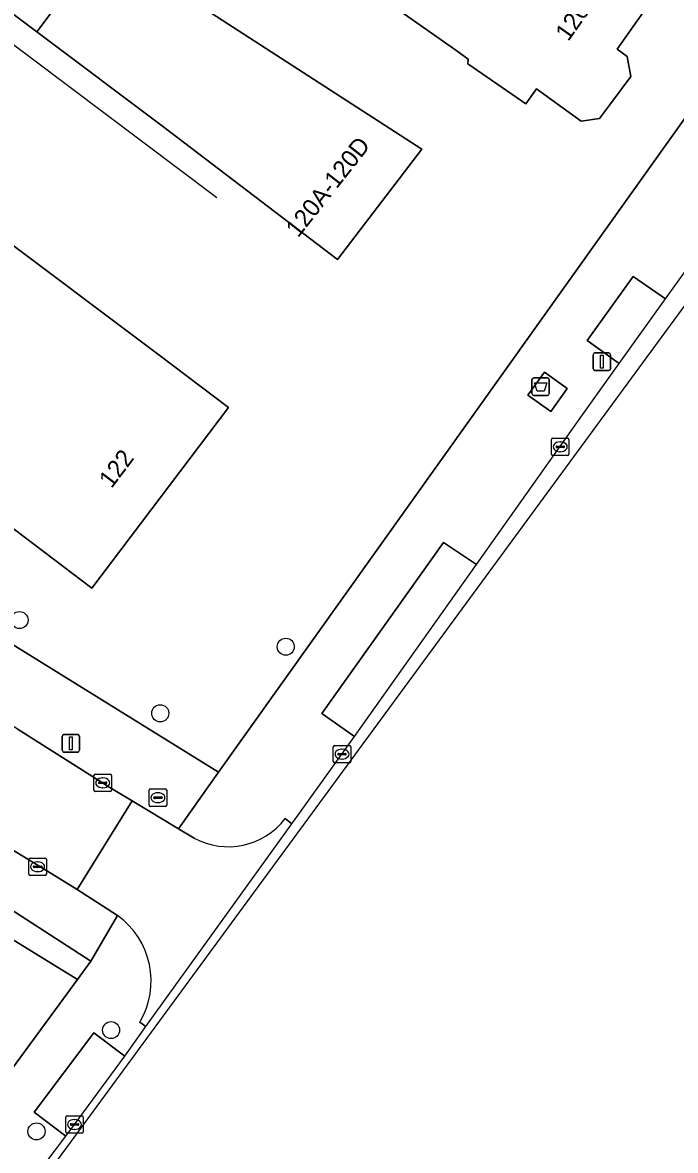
# Model space of a CAD drawing. Extents: x 160102 to 160934, y 382045 to 382923.
# Drawn here: x 160669.7 to 160707.1, y 382440 to 382504.7 of the extents above; entities that cross this region are included whole.
import ezdxf

# ---------------------------------------------------------------- set-up
doc = ezdxf.new("R2010")
doc.units = 0
for name, color, linetype in [('IMGEO_Afval_apart_plaats', 7, 'Continuous'), ('IMGEO_Boom', 7, 'Continuous'), ('IMGEO_Erf', 7, 'Continuous'), ('IMGEO_Groenvoorziening', 7, 'Continuous'), ('IMGEO_Kolk', 7, 'Continuous'), ('IMGEO_Lichtmast', 7, 'Continuous'), ('IMGEO_Lijnafwatering', 7, 'Continuous'), ('IMGEO_Pand', 7, 'Continuous'), ('IMGEO_Pand_nummerreeks', 7, 'Continuous'), ('IMGEO_Parkeervlak_open', 7, 'Continuous'), ('IMGEO_Rijbaan_lokaal_gesloten', 7, 'Continuous'), ('IMGEO_Rijbaan_lokaal_open', 7, 'Continuous'), ('IMGEO_Rioolput', 7, 'Continuous'), ('IMGEO_Voetpad_gesloten', 7, 'Continuous'), ('IMGEO_Voetpad_open', 7, 'Continuous')]:
    doc.layers.add(name, color=color, linetype=linetype)

msp = doc.modelspace()

# ---------------------------------------------------------------- linework, layer by layer
at = {"layer": 'IMGEO_Afval_apart_plaats'}
for p, q in [((160698.886, 382483.396), (160698.886, 382484.196)), ((160698.886, 382484.196), (160698.886, 382483.396)), ((160698.986, 382484.296), (160699.776, 382484.296)), ((160699.776, 382484.296), (160698.986, 382484.296)), ((160699.876, 382484.196), (160699.876, 382483.396)), ((160699.876, 382483.396), (160699.876, 382484.196)), ((160699.776, 382483.296), (160698.986, 382483.296)), ((160698.986, 382483.296), (160699.776, 382483.296))]:
    msp.add_line(p, q, dxfattribs=at)
msp.add_lwpolyline([(160699.029, 382484.01), (160699.733, 382484.01), (160699.584, 382483.54), (160699.178, 382483.54), (160699.029, 382484.01)], dxfattribs=at)
for centre, start, end in [((160698.986, 382484.196), 90, 180), ((160698.986, 382484.196), 90, 180), ((160699.776, 382484.196), 0, 90), ((160699.776, 382484.196), 360, 90), ((160698.986, 382483.396), 180, 270), ((160698.986, 382483.396), 180, 270), ((160699.776, 382483.396), 270, 0), ((160699.776, 382483.396), 270, 0)]:
    msp.add_arc(centre, 0.1, start, end, dxfattribs=at)
at = {"layer": 'IMGEO_Boom'}
for centre in [(160669.528, 382470.423), (160684.784, 382468.896), (160677.592, 382465.08), (160674.775, 382446.929), (160670.501, 382441.128)]:
    msp.add_circle(centre, 0.489, dxfattribs=at)
at = {"layer": 'IMGEO_Erf'}
for points in [[(160612.895, 382506.892), (160621.64, 382501.381), (160620.525, 382499.569), (160632.911, 382491.774), (160644.968, 382483.985), (160680.935, 382461.701), (160708.229, 382500), (160724.312, 382522.505)], [(160706.391, 382506.857), (160703.765, 382503.126), (160704.352, 382502.713), (160704.551, 382501.568), (160703.384, 382500), (160702.755, 382499.155), (160701.702, 382499.009), (160700.33, 382500), (160699.14, 382500.86), (160698.534, 382500), (160695.217, 382502.291), (160695.241, 382502.554), (160694.517, 382503.064), (160691.205, 382505.394)]]:
    msp.add_lwpolyline(points, dxfattribs=at)
for points in [[(160665.515, 382514.919), (160674.342, 382509.208), (160692.58, 382497.408), (160687.754, 382491.078), (160677.802, 382498.666), (160670.528, 382504.122), (160662.61, 382510.061), (160662.14, 382510.411), (160657.342, 382504.002), (160650.301, 382494.596), (160643.343, 382485.301), (160633.336, 382491.531), (160637.422, 382496.967), (160642.026, 382493.523), (160645.524, 382498.178), (160652.582, 382507.572), (160659.926, 382517.347), (160660.526, 382518.146)], [(160667.761, 382492.911), (160677.503, 382485.613), (160681.492, 382482.598), (160673.677, 382472.259), (160667.015, 382477.296), (160664.325, 382473.736), (160657.378, 382478.987)]]:
    msp.add_lwpolyline(points, close=True, dxfattribs=at)
at = {"layer": 'IMGEO_Groenvoorziening'}
msp.add_lwpolyline([(160665.564, 382456.069), (160664.677, 382454.86), (160672.844, 382449.829), (160673.613, 382450.877)], close=True, dxfattribs=at)
at = {"layer": 'IMGEO_Kolk'}
for p, q in [((160700.007, 382479.92), (160700.007, 382480.772)), ((160700.082, 382480.846), (160700.934, 382480.846)), ((160700.266, 382480.34), (160700.266, 382480.352)), ((160700.704, 382480.303), (160700.306, 382480.303)), ((160700.309, 382480.389), (160700.707, 382480.389)), ((160700.495, 382480.626), (160700.52, 382480.626)), ((160700.75, 382480.352), (160700.75, 382480.34)), ((160701.008, 382480.772), (160701.008, 382479.92)), ((160700.934, 382479.846), (160700.082, 382479.846)), ((160700.518, 382480.066), (160700.493, 382480.066)), ((160687.504, 382462.315), (160687.504, 382463.167)), ((160687.579, 382463.241), (160688.431, 382463.241)), ((160687.806, 382462.784), (160688.204, 382462.784)), ((160687.992, 382463.021), (160688.017, 382463.021)), ((160688.505, 382463.167), (160688.505, 382462.315)), ((160688.431, 382462.241), (160687.579, 382462.241)), ((160687.763, 382462.735), (160687.763, 382462.747)), ((160688.201, 382462.698), (160687.803, 382462.698)), ((160688.015, 382462.461), (160687.99, 382462.461)), ((160688.247, 382462.747), (160688.247, 382462.735)), ((160673.794, 382460.67), (160673.794, 382461.522)), ((160673.869, 382461.596), (160674.721, 382461.596)), ((160674.795, 382461.522), (160674.795, 382460.67)), ((160674.053, 382461.09), (160674.053, 382461.102)), ((160674.491, 382461.053), (160674.093, 382461.053)), ((160674.096, 382461.139), (160674.494, 382461.139)), ((160674.282, 382461.376), (160674.307, 382461.376)), ((160674.537, 382461.102), (160674.537, 382461.09)), ((160674.721, 382460.596), (160673.869, 382460.596)), ((160674.305, 382460.816), (160674.28, 382460.816)), ((160670.065, 382455.862), (160670.065, 382456.714)), ((160670.14, 382456.788), (160670.992, 382456.788)), ((160670.367, 382456.331), (160670.765, 382456.331)), ((160670.553, 382456.568), (160670.578, 382456.568)), ((160671.066, 382456.714), (160671.066, 382455.862)), ((160670.992, 382455.788), (160670.14, 382455.788)), ((160670.324, 382456.282), (160670.324, 382456.294)), ((160670.762, 382456.245), (160670.364, 382456.245)), ((160670.576, 382456.008), (160670.551, 382456.008)), ((160670.808, 382456.294), (160670.808, 382456.282)), ((160672.18, 382441.098), (160672.18, 382441.95)), ((160672.255, 382442.024), (160673.107, 382442.024)), ((160672.439, 382441.518), (160672.439, 382441.53)), ((160672.877, 382441.481), (160672.479, 382441.481)), ((160672.482, 382441.567), (160672.88, 382441.567)), ((160672.668, 382441.804), (160672.693, 382441.804)), ((160672.923, 382441.53), (160672.923, 382441.518)), ((160673.181, 382441.95), (160673.181, 382441.098)), ((160673.107, 382441.024), (160672.255, 382441.024)), ((160672.691, 382441.244), (160672.666, 382441.244))]:
    msp.add_line(p, q, dxfattribs=at)
for points in [[(160700.007, 382479.92), (160700.007, 382480.772)], [(160700.082, 382480.846), (160700.934, 382480.846)], [(160701.008, 382480.772), (160701.008, 382479.92)], [(160700.934, 382479.846), (160700.082, 382479.846)], [(160687.504, 382462.315), (160687.504, 382463.167)], [(160687.579, 382463.241), (160688.431, 382463.241)], [(160688.505, 382463.167), (160688.505, 382462.315)], [(160688.431, 382462.241), (160687.579, 382462.241)], [(160673.794, 382460.67), (160673.794, 382461.522)], [(160673.869, 382461.596), (160674.721, 382461.596)], [(160674.795, 382461.522), (160674.795, 382460.67)], [(160674.721, 382460.596), (160673.869, 382460.596)], [(160670.065, 382455.862), (160670.065, 382456.714)], [(160670.14, 382456.788), (160670.992, 382456.788)], [(160671.066, 382456.714), (160671.066, 382455.862)], [(160670.992, 382455.788), (160670.14, 382455.788)], [(160672.18, 382441.098), (160672.18, 382441.95)], [(160672.255, 382442.024), (160673.107, 382442.024)], [(160673.181, 382441.95), (160673.181, 382441.098)], [(160673.107, 382441.024), (160672.255, 382441.024)]]:
    msp.add_lwpolyline(points, dxfattribs=at)
for centre, radius, start, end in [((160700.084, 382480.77), 0.0765, 91.55205, 178.44795), ((160700.084, 382480.77), 0.0765, 91.55205, 178.44795), ((160700.306, 382480.349), 0.0403, 85.87752, 175.75265), ((160700.303, 382480.339), 0.0366, 178.93798, 274.71019), ((160700.707, 382480.346), 0.043, 264.86636, 352.45326), ((160700.711, 382480.351), 0.0386, 1.73085, 96.63898), ((160700.932, 382480.77), 0.0765, 1.55205, 88.44795), ((160700.932, 382480.77), 0.0765, 1.55205, 88.44795), ((160700.084, 382479.922), 0.0765, 181.55205, 268.44795), ((160700.084, 382479.922), 0.0765, 181.55205, 268.44795), ((160700.932, 382479.922), 0.0765, 271.55205, 358.44795), ((160700.932, 382479.922), 0.0765, 271.55205, 358.44795), ((160687.581, 382463.165), 0.0765, 91.55205, 178.44795), ((160687.581, 382463.165), 0.0765, 91.55205, 178.44795), ((160687.803, 382462.744), 0.0403, 85.87752, 175.75265), ((160688.208, 382462.746), 0.0386, 1.73085, 96.63898), ((160688.429, 382463.165), 0.0765, 1.55205, 88.44795), ((160688.429, 382463.165), 0.0765, 1.55205, 88.44795), ((160687.581, 382462.317), 0.0765, 181.55205, 268.44795), ((160687.581, 382462.317), 0.0765, 181.55205, 268.44795), ((160687.8, 382462.734), 0.0366, 178.93798, 274.71019), ((160688.204, 382462.741), 0.043, 264.86636, 352.45326), ((160688.429, 382462.317), 0.0765, 271.55205, 358.44795), ((160688.429, 382462.317), 0.0765, 271.55205, 358.44795), ((160673.871, 382461.52), 0.0765, 91.55205, 178.44795), ((160673.871, 382461.52), 0.0765, 91.55205, 178.44795), ((160674.719, 382461.52), 0.0765, 1.55205, 88.44795), ((160674.719, 382461.52), 0.0765, 1.55205, 88.44795), ((160674.093, 382461.099), 0.0403, 85.87752, 175.75265), ((160674.09, 382461.089), 0.0366, 178.93798, 274.71019), ((160674.494, 382461.096), 0.043, 264.86636, 352.45326), ((160674.498, 382461.101), 0.0386, 1.73085, 96.63898), ((160673.871, 382460.672), 0.0765, 181.55205, 268.44795), ((160673.871, 382460.672), 0.0765, 181.55205, 268.44795), ((160674.719, 382460.672), 0.0765, 271.55205, 358.44795), ((160674.719, 382460.672), 0.0765, 271.55205, 358.44795), ((160670.142, 382456.712), 0.0765, 91.55205, 178.44795), ((160670.142, 382456.712), 0.0765, 91.55205, 178.44795), ((160670.364, 382456.291), 0.0403, 85.87752, 175.75265), ((160670.769, 382456.293), 0.0386, 1.73085, 96.63898), ((160670.99, 382456.712), 0.0765, 1.55205, 88.44795), ((160670.99, 382456.712), 0.0765, 1.55205, 88.44795), ((160670.142, 382455.864), 0.0765, 181.55205, 268.44795), ((160670.142, 382455.864), 0.0765, 181.55205, 268.44795), ((160670.361, 382456.281), 0.0366, 178.93798, 274.71019), ((160670.765, 382456.288), 0.043, 264.86636, 352.45326), ((160670.99, 382455.864), 0.0765, 271.55205, 358.44795), ((160670.99, 382455.864), 0.0765, 271.55205, 358.44795), ((160672.257, 382441.948), 0.0765, 91.55205, 178.44795), ((160672.257, 382441.948), 0.0765, 91.55205, 178.44795), ((160672.479, 382441.527), 0.0403, 85.87752, 175.75265), ((160672.476, 382441.517), 0.0366, 178.93798, 274.71019), ((160672.88, 382441.524), 0.043, 264.86636, 352.45326), ((160672.884, 382441.529), 0.0386, 1.73085, 96.63898), ((160673.105, 382441.948), 0.0765, 1.55205, 88.44795), ((160673.105, 382441.948), 0.0765, 1.55205, 88.44795), ((160672.257, 382441.1), 0.0765, 181.55205, 268.44795), ((160672.257, 382441.1), 0.0765, 181.55205, 268.44795), ((160673.105, 382441.1), 0.0765, 271.55205, 358.44795), ((160673.105, 382441.1), 0.0765, 271.55205, 358.44795)]:
    msp.add_arc(centre, radius, start, end, dxfattribs=at)
for centre, major_axis, ratio, start_param, end_param in [((160700.494, 382480.346), (-0.387, 0.002), 0.722429, 4.712389, 7.853982), ((160700.519, 382480.346), (-0.39, 0.002), 0.717154, 1.570796, 4.712389), ((160687.991, 382462.741), (-0.387, 0.002), 0.722429, 4.712389, 7.853982), ((160688.016, 382462.741), (-0.39, 0.002), 0.717154, 1.570796, 4.712389), ((160674.281, 382461.096), (-0.387, 0.002), 0.722429, 4.712389, 7.853982), ((160674.306, 382461.096), (-0.39, 0.002), 0.717154, 1.570796, 4.712389), ((160670.552, 382456.288), (-0.387, 0.002), 0.722429, 4.712389, 7.853982), ((160670.577, 382456.288), (-0.39, 0.002), 0.717154, 1.570796, 4.712389), ((160672.667, 382441.524), (-0.387, 0.002), 0.722429, 4.712389, 7.853982), ((160672.692, 382441.524), (-0.39, 0.002), 0.717154, 1.570796, 4.712389)]:
    msp.add_ellipse(centre, major_axis=major_axis, ratio=ratio, start_param=start_param, end_param=end_param, dxfattribs=at)
at = {"layer": 'IMGEO_Lichtmast'}
for p, q in [((160702.399, 382484.823), (160702.399, 382485.623)), ((160702.399, 382485.623), (160702.399, 382484.823)), ((160702.499, 382485.723), (160703.289, 382485.723)), ((160703.289, 382485.723), (160702.499, 382485.723)), ((160703.389, 382485.623), (160703.389, 382484.823)), ((160703.389, 382484.823), (160703.389, 382485.623)), ((160703.289, 382484.723), (160702.499, 382484.723)), ((160702.499, 382484.723), (160703.289, 382484.723)), ((160671.972, 382462.962), (160671.972, 382463.762)), ((160671.972, 382463.762), (160671.972, 382462.962)), ((160672.072, 382463.862), (160672.862, 382463.862)), ((160672.862, 382463.862), (160672.072, 382463.862)), ((160672.962, 382463.762), (160672.962, 382462.962)), ((160672.962, 382462.962), (160672.962, 382463.762)), ((160672.862, 382462.862), (160672.072, 382462.862)), ((160672.072, 382462.862), (160672.862, 382462.862))]:
    msp.add_line(p, q, dxfattribs=at)
for points in [[(160702.819, 382485.598), (160702.969, 382485.598), (160702.969, 382484.848), (160702.819, 382484.848), (160702.819, 382485.598)], [(160672.392, 382463.737), (160672.542, 382463.737), (160672.542, 382462.987), (160672.392, 382462.987), (160672.392, 382463.737)]]:
    msp.add_lwpolyline(points, dxfattribs=at)
for centre, start, end in [((160702.499, 382485.623), 90, 180), ((160702.499, 382485.623), 90, 180), ((160703.289, 382485.623), 0, 90), ((160703.289, 382485.623), 360, 90), ((160702.499, 382484.823), 180, 270), ((160702.499, 382484.823), 180, 270), ((160703.289, 382484.823), 270, 0), ((160703.289, 382484.823), 270, 0), ((160672.072, 382463.762), 90, 180), ((160672.072, 382463.762), 90, 180), ((160672.862, 382463.762), 0, 90), ((160672.862, 382463.762), 360, 90), ((160672.072, 382462.962), 180, 270), ((160672.072, 382462.962), 180, 270), ((160672.862, 382462.962), 270, 0), ((160672.862, 382462.962), 270, 0)]:
    msp.add_arc(centre, 0.1, start, end, dxfattribs=at)
at = {"layer": 'IMGEO_Lijnafwatering'}
msp.add_lwpolyline([(160680.837, 382494.606), (160661.775, 382508.947), (160661.648, 382509.042)], dxfattribs=at)
at = {"layer": 'IMGEO_Pand'}
for points in [[(160665.515, 382514.919), (160662.14, 382510.411), (160662.61, 382510.061), (160670.528, 382504.122), (160674.342, 382509.208)], [(160674.342, 382509.208), (160670.528, 382504.122), (160677.802, 382498.666), (160687.754, 382491.078), (160692.58, 382497.408)], [(160667.761, 382492.911), (160657.378, 382478.987), (160664.325, 382473.736), (160667.015, 382477.296), (160673.677, 382472.259), (160681.492, 382482.598), (160677.503, 382485.613)], [(160646.208, 382460.179), (160646.451, 382460.573), (160642.506, 382463.004), (160640.309, 382464.367), (160640.037, 382463.924), (160637.426, 382459.686), (160637.554, 382459.607), (160645.131, 382454.939), (160666.802, 382441.589), (160672.844, 382449.829), (160664.677, 382454.86), (160662.926, 382452.473), (160660.47, 382454.274), (160659.015, 382452.289)]]:
    msp.add_lwpolyline(points, close=True, dxfattribs=at)
msp.add_lwpolyline([(160691.205, 382505.394), (160694.517, 382503.064), (160695.241, 382502.554), (160695.217, 382502.291), (160698.534, 382500), (160699.14, 382500.86), (160700.33, 382500), (160701.702, 382499.009), (160702.755, 382499.155), (160703.384, 382500), (160704.551, 382501.568), (160704.352, 382502.713), (160703.765, 382503.126), (160706.391, 382506.857)], dxfattribs=at)
at = {"layer": 'IMGEO_Parkeervlak_open'}
for points in [[(160706.545, 382488.821), (160704.684, 382490.107), (160702.054, 382486.446), (160703.891, 382485.115)], [(160695.716, 382473.6), (160693.818, 382474.859), (160686.844, 382465.065), (160688.716, 382463.746)], [(160675.554, 382445.444), (160673.792, 382446.774), (160670.36, 382442.229), (160672.173, 382440.853), (160672.681, 382441.524)]]:
    msp.add_lwpolyline(points, close=True, dxfattribs=at)
at = {"layer": 'IMGEO_Rijbaan_lokaal_gesloten'}
for points in [[(160754.086, 382552.73), (160739.307, 382531.658), (160737.875, 382529.651), (160728.372, 382516.708), (160650.372, 382410.468), (160605.248, 382351.983)], [(160643.431, 382402.943), (160647.085, 382407.756), (160651.261, 382413.256), (160655.099, 382418.315), (160656.184, 382419.745), (160659.831, 382424.555), (160663.086, 382428.847), (160666.725, 382433.654), (160672.173, 382440.853), (160672.681, 382441.524), (160675.554, 382445.444), (160676.766, 382447.127), (160685.136, 382458.755), (160688.716, 382463.746), (160695.716, 382473.6), (160701.791, 382482.182), (160703.891, 382485.115), (160706.545, 382488.821), (160709.522, 382492.977), (160709.57, 382493.044), (160727.481, 382518.126)]]:
    msp.add_lwpolyline(points, dxfattribs=at)
at = {"layer": 'IMGEO_Rijbaan_lokaal_open'}
msp.add_lwpolyline([(160621.535, 382494.021), (160619.633, 382495.215), (160613.907, 382498.792), (160613.732, 382498.897), (160610.528, 382493.753), (160615.673, 382490.566), (160637.113, 382477.217), (160637.252, 382477.13), (160666.192, 382459.055), (160667.848, 382458.021), (160671.139, 382456.041), (160672.822, 382454.976), (160675.977, 382460.059), (160674.615, 382460.895), (160674.291, 382461.096), (160669.392, 382464.183), (160634.056, 382486.236), (160631.794, 382487.669), (160631.771, 382487.683)], close=True, dxfattribs=at)
for points in [[(160679.527, 382457.928), (160678.63, 382458.467), (160675.977, 382460.059), (160672.822, 382454.976), (160675.151, 382453.489)], [(160685.136, 382458.755), (160684.755, 382459.046)], [(160676.422, 382447.388), (160676.766, 382447.127), (160685.136, 382458.755)]]:
    msp.add_lwpolyline(points, dxfattribs=at)
for centre, radius, start, end in [((160681.483, 382461.564), 4.129, 241.72106, 322.42054), ((160672.43, 382449.739), 4.633, 329.50403, 54.0318)]:
    msp.add_arc(centre, radius, start, end, dxfattribs=at)
at = {"layer": 'IMGEO_Rioolput'}
for p, q in [((160676.958, 382459.821), (160676.958, 382460.673)), ((160677.033, 382460.747), (160677.885, 382460.747)), ((160677.217, 382460.241), (160677.217, 382460.253)), ((160677.655, 382460.204), (160677.257, 382460.204)), ((160677.26, 382460.29), (160677.658, 382460.29)), ((160677.446, 382460.527), (160677.471, 382460.527)), ((160677.701, 382460.253), (160677.701, 382460.241)), ((160677.959, 382460.673), (160677.959, 382459.821)), ((160677.885, 382459.747), (160677.033, 382459.747)), ((160677.469, 382459.967), (160677.444, 382459.967))]:
    msp.add_line(p, q, dxfattribs=at)
for points in [[(160676.958, 382459.821), (160676.958, 382460.673)], [(160677.033, 382460.747), (160677.885, 382460.747)], [(160677.959, 382460.673), (160677.959, 382459.821)], [(160677.885, 382459.747), (160677.033, 382459.747)]]:
    msp.add_lwpolyline(points, dxfattribs=at)
for centre, radius, start, end in [((160677.035, 382460.671), 0.0765, 91.55205, 178.44795), ((160677.035, 382460.671), 0.0765, 91.55205, 178.44795), ((160677.257, 382460.25), 0.0403, 85.87752, 175.75265), ((160677.254, 382460.24), 0.0366, 178.93798, 274.71019), ((160677.658, 382460.247), 0.043, 264.86636, 352.45326), ((160677.662, 382460.252), 0.0386, 1.73085, 96.63898), ((160677.883, 382460.671), 0.0765, 1.55205, 88.44795), ((160677.883, 382460.671), 0.0765, 1.55205, 88.44795), ((160677.035, 382459.823), 0.0765, 181.55205, 268.44795), ((160677.035, 382459.823), 0.0765, 181.55205, 268.44795), ((160677.883, 382459.823), 0.0765, 271.55205, 358.44795), ((160677.883, 382459.823), 0.0765, 271.55205, 358.44795)]:
    msp.add_arc(centre, radius, start, end, dxfattribs=at)
for centre, major_axis, ratio, start_param, end_param in [((160677.445, 382460.247), (-0.387, 0.002), 0.722429, 4.712389, 7.853982), ((160677.47, 382460.247), (-0.39, 0.002), 0.717154, 1.570796, 4.712389)]:
    msp.add_ellipse(centre, major_axis=major_axis, ratio=ratio, start_param=start_param, end_param=end_param, dxfattribs=at)
at = {"layer": 'IMGEO_Voetpad_gesloten'}
msp.add_lwpolyline([(160700.903, 382483.697), (160699.613, 382484.618), (160698.659, 382483.304), (160699.961, 382482.375), (160700.859, 382483.635)], close=True, dxfattribs=at)
at = {"layer": 'IMGEO_Voetpad_open'}
for points in [[(160750.073, 382558.043), (160747.475, 382554.898), (160743.624, 382549.31), (160738.074, 382541.258), (160738.028, 382541.191), (160737.699, 382541.428), (160737.299, 382540.872), (160731.808, 382533.142), (160728.051, 382527.836), (160724.312, 382522.505), (160708.229, 382500), (160680.935, 382461.701), (160678.63, 382458.467), (160679.527, 382457.928)], [(160684.755, 382459.046), (160685.136, 382458.755), (160688.716, 382463.746), (160686.844, 382465.065), (160693.818, 382474.859), (160695.716, 382473.6), (160701.791, 382482.182), (160703.891, 382485.115), (160702.054, 382486.446), (160704.684, 382490.107), (160706.545, 382488.821), (160709.522, 382492.977), (160707.672, 382494.31), (160711.074, 382499.081), (160725.623, 382519.443)], [(160589.932, 382504.817), (160584.166, 382505.171), (160566.433, 382506.284), (160565.784, 382506.322), (160563.153, 382506.477), (160563.096, 382505.433), (160561.879, 382503.99), (160565.683, 382503.748), (160588.519, 382502.294), (160592.202, 382500), (160636.83, 382472.17), (160638.41, 382471.185), (160643.528, 382467.993), (160652.296, 382462.502), (160664.677, 382454.86), (160665.564, 382456.069), (160673.613, 382450.877), (160675.151, 382453.489), (160672.822, 382454.976), (160671.139, 382456.041), (160667.848, 382458.021)], [(160669.392, 382464.183), (160674.291, 382461.096), (160674.615, 382460.895), (160675.977, 382460.059), (160678.63, 382458.467), (160680.935, 382461.701), (160644.968, 382483.985), (160632.911, 382491.774), (160620.525, 382499.569)], [(160675.151, 382453.489), (160673.613, 382450.877), (160672.844, 382449.829), (160666.802, 382441.589), (160664.522, 382438.938), (160659.305, 382431.941), (160655.137, 382426.352), (160651.041, 382420.859), (160646.772, 382415.134), (160645.95, 382415.747), (160645.332, 382414.905), (160643.022, 382411.759), (160640.769, 382408.693), (160637.926, 382404.821)], [(160641.662, 382404.316), (160645.261, 382409.125), (160647.085, 382407.756), (160651.261, 382413.256), (160649.459, 382414.646), (160653.32, 382419.673), (160655.099, 382418.315), (160656.184, 382419.745), (160654.388, 382421.113), (160658.012, 382425.924), (160659.831, 382424.555), (160663.086, 382428.847), (160661.287, 382430.247), (160664.925, 382435.025), (160666.725, 382433.654), (160672.173, 382440.853), (160670.36, 382442.229), (160673.792, 382446.774), (160675.554, 382445.444), (160676.766, 382447.127), (160676.422, 382447.388)]]:
    msp.add_lwpolyline(points, dxfattribs=at)
msp.add_lwpolyline([(160700.903, 382483.697), (160700.859, 382483.635), (160699.961, 382482.375), (160698.659, 382483.304), (160699.613, 382484.618)], close=True, dxfattribs=at)
for centre, radius, start, end in [((160681.483, 382461.564), 4.129, 241.72106, 322.42054), ((160672.43, 382449.739), 4.633, 329.50403, 54.0318)]:
    msp.add_arc(centre, radius, start, end, dxfattribs=at)

# ---------------------------------------------------------------- texts
at = {"layer": 'IMGEO_Pand_nummerreeks'}
for s, rotation, p in [('120', 54.86071, (160700.97, 382503.534)), ('120A-120D', 51.79017, (160685.487, 382492.284)), ('122', 52.91525, (160674.796, 382477.92))]:
    msp.add_text(s, height=1, rotation=rotation, dxfattribs=at).set_placement(p)

doc.saveas('drawing.dxf')
